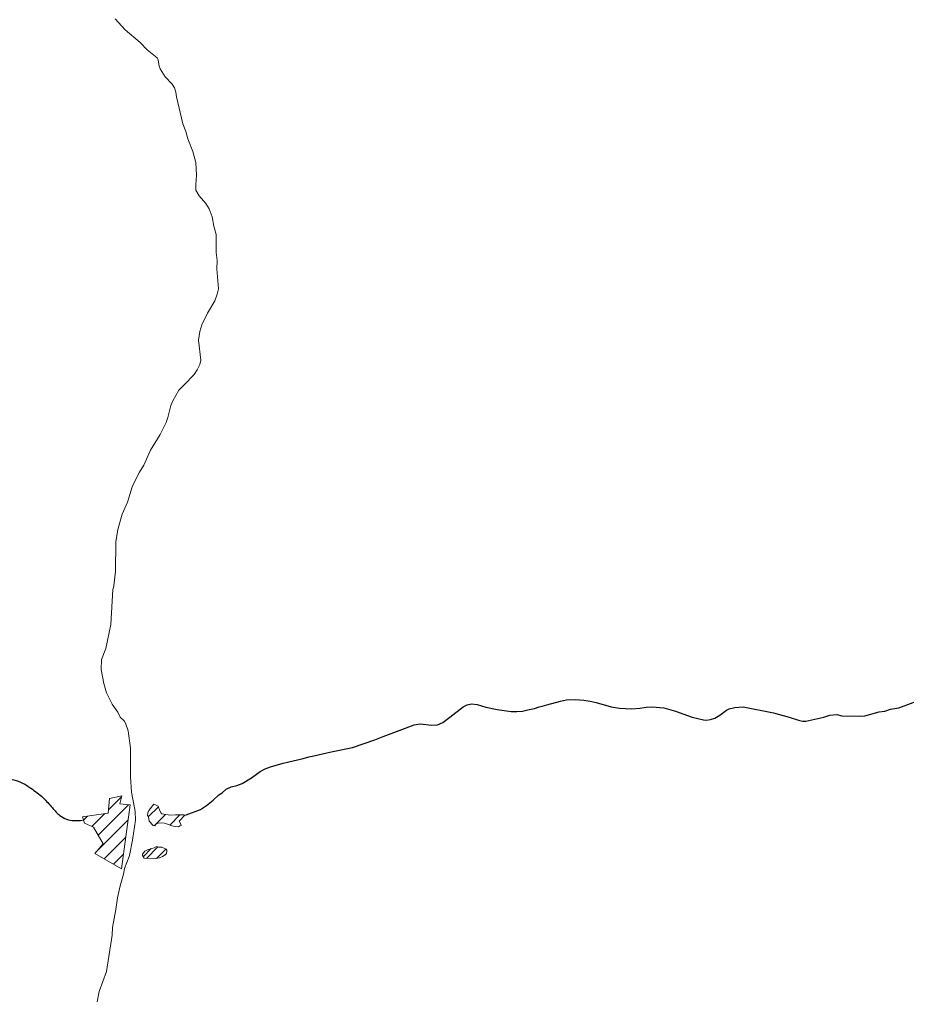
# Model space of a CAD drawing. Extents: x 553962 to 842807, y 8883888 to 9032388.
# Drawn here: x 604530 to 607062, y 8905543 to 8908325 of the extents above; entities that cross this region are included whole.
import ezdxf

# ---------------------------------------------------------------- set-up
doc = ezdxf.new("R2010")
doc.units = 0
doc.header["$LTSCALE"] = 200
doc.layers.add('6', color=7, linetype='Continuous', lineweight=13)

msp = doc.modelspace()

# ---------------------------------------------------------------- linework, layer by layer
at = {"layer": '6'}
for p, q in [((604754.1, 8905997.7), (604840.5, 8906084.1)), ((604783.6, 8906069.7), (604820.9, 8906107)), ((604736.6, 8906022.7), (604773.1, 8906059.2)), ((604897.4, 8906049.9), (604926.1, 8906078.6)), ((604914.4, 8906024.5), (604946.6, 8906056.6)), ((604958.8, 8906026.4), (604987.8, 8906055.5)), ((604712.2, 8906040.7), (604723.4, 8906051.9)), ((604749.4, 8905950.7), (604839.7, 8906041)), ((604771.2, 8905930), (604833.2, 8905992)), ((604798.2, 8905914.6), (604826.6, 8905943)), ((604882.7, 8905935.8), (604905.9, 8905959)), ((604892.3, 8905931), (604925, 8905963.7)), ((604920.3, 8905931), (604947.2, 8905957.8)), ((604944.4, 8905940.6), (604949, 8905945.2))]:
    msp.add_line(p, q, dxfattribs=at)
for points in [[(605084.4, 8907736), (605079.4, 8907762.6), (605071.4, 8907785.1), (605061.7, 8907800.5), (605042.1, 8907822.3), (605033.4, 8907838.5), (605032.8, 8907854.5), (605035.2, 8907880.8), (605033.5, 8907917.7), (605024.8, 8907948.4), (605010.3, 8907984.7), (605004.5, 8908005.7), (604995.8, 8908027.9), (604977.8, 8908104.3), (604976, 8908118.4), (604972.2, 8908130.3), (604965.9, 8908141), (604945.8, 8908162.2), (604931.4, 8908184.4), (604928.2, 8908192), (604925.8, 8908210.2), (604922.4, 8908215.9), (604894.5, 8908238.4), (604873.9, 8908260.2), (604831.5, 8908295.5), (604802.4, 8908327.6)], [(605000.8, 8907284), (605028, 8907312.5), (605037.3, 8907325.7), (605044.8, 8907340.9), (605047.1, 8907352.9), (605041, 8907410.3), (605044.1, 8907435.2), (605050.5, 8907453.9), (605066.5, 8907487.7), (605086.9, 8907522.4), (605093.9, 8907541.3), (605097.3, 8907556.3), (605093.3, 8907614), (605093.9, 8907637.2), (605090.7, 8907660.3), (605090.9, 8907711.7), (605084.4, 8907736)], [(604953.1, 8907189.9), (604961.6, 8907224), (604966.9, 8907237.1), (604984.9, 8907267.2), (605000.8, 8907284)], [(604872.6, 8907033.5), (604885, 8907053.3), (604903.9, 8907096.6), (604931, 8907140.6), (604931, 8907140.6), (604947.9, 8907175.6), (604953.1, 8907189.9)], [(604853.3, 8906995), (604865.1, 8907021.5), (604872.6, 8907033.5)], [(604842.8, 8906963.3), (604850.5, 8906988.7), (604853.3, 8906995)], [(604797.5, 8906704), (604798.7, 8906709.1), (604803.7, 8906750.4), (604804.2, 8906834.7), (604810.1, 8906870.3), (604822.6, 8906913.6), (604838.1, 8906947.8), (604842.8, 8906963.3)], [(604846.5, 8906163.5), (604846.4, 8906246.1), (604840, 8906295.1), (604832.4, 8906316.9), (604828.2, 8906323.6), (604817.3, 8906334.2), (604810.5, 8906348.2), (604794.5, 8906371.2), (604778.3, 8906403.9), (604770.4, 8906430.3), (604762.6, 8906470.3), (604763.5, 8906498.8), (604775.8, 8906530.1), (604790, 8906598.4), (604796.2, 8906698.9), (604797.5, 8906704)], [(604858.1, 8906075.1), (604849.4, 8906120.3), (604846.5, 8906163.5)], [(604912.7, 8906086.1), (604899.3, 8906067.7), (604896.2, 8906060.9), (604895.5, 8906053.8), (604897.5, 8906049.7), (604900.2, 8906037.1), (604911.5, 8906025.3), (604916.6, 8906023.9)], [(604999, 8906055.3), (604974.7, 8906055.6), (604959.8, 8906054.6), (604936.4, 8906058.2), (604933.8, 8906060.6), (604929.9, 8906067), (604925.7, 8906079.8), (604919.9, 8906083.5), (604912.7, 8906086), (604912.7, 8906086.1)], [(604843.2, 8905939.8), (604852.4, 8905983.4), (604860.9, 8906039.8), (604860.1, 8906064.6), (604858.1, 8906075.1)], [(604991.1, 8906024.8), (604989.2, 8906031), (604985, 8906037.2), (605001.7, 8906054.7), (604999, 8906055.3)], [(604916.6, 8906023.9), (604918, 8906027.8), (604925.3, 8906031.5), (604935.8, 8906032.5), (604943.4, 8906031.8), (604968.1, 8906023.2), (604983.8, 8906021.6), (604987.8, 8906024.1), (604991.1, 8906024.8)], [(604804.8, 8905785.5), (604809.3, 8905818.8), (604816.7, 8905853), (604826.7, 8905886.2), (604829.3, 8905902), (604842.4, 8905936.1), (604843.2, 8905939.8)], [(604778.2, 8905608.6), (604794.2, 8905712.3), (604795.5, 8905733.7), (604804.8, 8905785.5)], [(604778.2, 8905608.6), (604794.2, 8905712.3), (604795.5, 8905733.7), (604804.8, 8905785.5)], [(604747.8, 8905493.6), (604750.5, 8905517), (604757.5, 8905551.2), (604778.2, 8905608.6)], [(604747.8, 8905493.6), (604750.5, 8905517), (604757.5, 8905551.2), (604778.2, 8905608.6)]]:
    msp.add_lwpolyline(points, dxfattribs=at)
at = {"layer": '6', "lineweight": 25}
for points in [[(606926.7, 8906337.2), (606942.6, 8906338.2), (606984.1, 8906349.6), (606999.9, 8906351.8), (607016.6, 8906357), (607040.2, 8906361.3), (607080.6, 8906376.3), (607105, 8906384.1), (607128.9, 8906389.8), (607161.5, 8906393.1), (607193.2, 8906389.5), (607202.2, 8906387.3), (607219.6, 8906381.2), (607281.4, 8906371.6), (607313.3, 8906367.9), (607320.5, 8906367.7)], [(605543.7, 8906269.8), (605563.1, 8906277.3), (605568, 8906279.3), (605605.6, 8906293.6), (605613.2, 8906296.5), (605656.1, 8906312.2), (605673.4, 8906315.1), (605706.4, 8906311.1), (605722.7, 8906312.3), (605738.5, 8906318.9), (605758.4, 8906334.6), (605796.5, 8906364), (605808.1, 8906369.8)], [(605808.1, 8906369.8), (605820.4, 8906372.5), (605835.9, 8906370.3), (605861, 8906363.1), (605893, 8906355.8), (605933.6, 8906350.7), (605949.7, 8906350.3), (605965.8, 8906351.8), (605981, 8906354.8), (606000.2, 8906359.3), (606013.6, 8906363.4), (606022.2, 8906365.7), (606034.9, 8906369.2)], [(606034.9, 8906369.2), (606074.5, 8906380.2), (606091.7, 8906383.3), (606115.9, 8906384.7), (606140.7, 8906382.5), (606159.2, 8906379.8), (606175.9, 8906376), (606218.4, 8906363.9), (606242.9, 8906360.2), (606276.5, 8906358.4), (606300.5, 8906359.8), (606318.3, 8906362.7), (606335.9, 8906364.2), (606369.4, 8906361.3), (606402.2, 8906351.7), (606450.3, 8906333.8), (606482, 8906326.6), (606490.3, 8906326.1), (606502.2, 8906327.6), (606515, 8906331.7), (606529.4, 8906339.7), (606548.3, 8906354.1), (606555.6, 8906358.2), (606571.5, 8906362), (606595.4, 8906364.2), (606682.6, 8906346.2), (606726.6, 8906334.5), (606756.4, 8906324.7), (606766.4, 8906322.8), (606774.2, 8906323.2), (606825.8, 8906333.9), (606843.4, 8906339.7), (606863.3, 8906342.1), (606877.6, 8906337.9), (606926.7, 8906337.2)], [(605406.6, 8906232.5), (605424.2, 8906236.7), (605480.4, 8906248), (605543.7, 8906269.8)], [(605063.2, 8906081.8), (605082.6, 8906097.1), (605098.8, 8906112.4), (605107.9, 8906118.3), (605119.9, 8906128.3), (605134, 8906135.1), (605149.9, 8906139), (605165.7, 8906144.9), (605191.6, 8906161.1), (605216.8, 8906179.1), (605231.3, 8906186.9), (605246.3, 8906192.2), (605282, 8906202.6), (605339.8, 8906215.9), (605355.6, 8906221.3), (605370.2, 8906223.9), (605406.6, 8906232.5)], [(605003.6, 8906055.3), (605005, 8906055.3), (605046.1, 8906070.8), (605063.2, 8906081.8)]]:
    msp.add_lwpolyline(points, dxfattribs=at)
at = {"layer": '6'}
for points in [[(604845.5, 8906083.6), (604816.4, 8906086.7), (604821.5, 8906109.7), (604786.4, 8906102), (604782.9, 8906060.6), (604709.1, 8906049.9), (604715.2, 8906032), (604741.3, 8906020.7), (604768, 8905972.8), (604744.7, 8905945.1), (604821.1, 8905901.6)], [(604926.6, 8905962.9), (604920.9, 8905965.5), (604913.7, 8905961.2), (604894.8, 8905955.9), (604887.6, 8905951.4), (604880.8, 8905943.3), (604880.5, 8905939.1), (604884.2, 8905933.5), (604884.5, 8905931.5), (604912.2, 8905929.7), (604928.9, 8905932.4), (604937.7, 8905936.4), (604948.1, 8905942.9), (604950.7, 8905949.7), (604950.6, 8905954.3), (604947.9, 8905957.5), (604935.5, 8905963.1)]]:
    msp.add_lwpolyline(points, close=True, dxfattribs=at)
at = {"layer": '6', "lineweight": 25}
msp.add_spline([(603081.4, 8906901.5), (603089.4, 8906888.1), (603076, 8906869.3), (603057.3, 8906847.9), (603054.6, 8906821.1), (603051.9, 8906764.7), (603046.5, 8906721.8), (603059.9, 8906684.2), (603081.4, 8906654.7), (603118.9, 8906606.4), (603159.2, 8906587.6), (603215.5, 8906558.1), (603269.1, 8906520.5), (603304, 8906469.6), (603330.8, 8906437.4), (603373.7, 8906394.4), (603419.3, 8906378.3), (603451.5, 8906354.2), (603540, 8906281.7), (603607, 8906249.5), (603684.8, 8906222.7), (603792.1, 8906198.6), (603891.3, 8906171.7), (603950.3, 8906150.3), (604006.6, 8906158.3), (604076.3, 8906193.2), (604108.5, 8906209.3), (604167.5, 8906198.6), (604253.4, 8906171.7), (604320.4, 8906150.3), (604366, 8906155.6), (604425, 8906161), (604473.3, 8906158.3), (604513.5, 8906155.6), (604561.8, 8906131.5), (604596.6, 8906104.6), (604623.5, 8906075.1), (604644.9, 8906053.7), (604663.7, 8906042.9), (604709.3, 8906040.2)], degree=3, dxfattribs=at)

doc.saveas('drawing.dxf')
